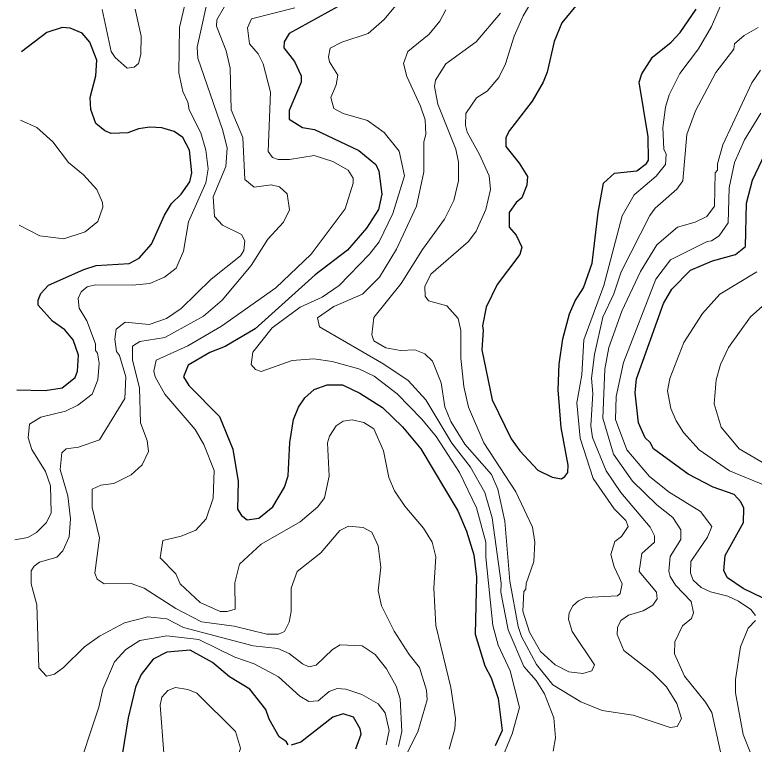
# Model space of a CAD drawing. Extents: x 673.3 to 698.5, y 6984.3 to 7012.3.
# Drawn here: x 673.529 to 674.672, y 7003.266 to 7004.395 of the extents above; entities that cross this region are included whole.
import ezdxf

# ---------------------------------------------------------------- set-up
doc = ezdxf.new("R2010")
doc.units = 0
doc.header["$LTSCALE"] = 0.032
doc.layers.add('1', color=7, linetype='Continuous', lineweight=25)
doc.layers.add('2', color=7, linetype='Continuous', lineweight=13)

msp = doc.modelspace()

# ---------------------------------------------------------------- linework, layer by layer
at = {"layer": '1'}
for points in [[(674.4038, 7004.4177), (674.3749, 7004.3824), (674.3627, 7004.3535), (674.352, 7004.3058), (674.3461, 7004.2906), (674.329, 7004.2613), (674.294, 7004.2157), (674.2883, 7004.2051), (674.2881, 7004.1909), (674.3089, 7004.1652), (674.3218, 7004.1447), (674.3208, 7004.131), (674.3128, 7004.1114), (674.3039, 7004.1043), (674.2933, 7004.0889), (674.2934, 7004.0662), (674.3042, 7004.0541), (674.3128, 7004.0351), (674.3096, 7004.024), (674.2749, 7003.9774), (674.2576, 7003.9426), (674.2518, 7003.9134), (674.2533, 7003.907), (674.251, 7003.8763), (674.2671, 7003.7994), (674.2966, 7003.739), (674.31, 7003.7202), (674.3376, 7003.6906), (674.3597, 7003.6795), (674.374, 7003.6771), (674.3795, 7003.6807), (674.3841, 7003.687), (674.3844, 7003.698), (674.3739, 7003.7566), (674.3691, 7003.8146), (674.3706, 7003.8541), (674.3764, 7003.8937), (674.3868, 7003.9322), (674.3953, 7003.9524), (674.4084, 7003.9723), (674.4219, 7004.0107), (674.4309, 7004.0889), (674.439, 7004.1342), (674.4562, 7004.1498), (674.4906, 7004.1535), (674.5058, 7004.1647), (674.509, 7004.1699), (674.5083, 7004.2059), (674.4945, 7004.2908), (674.4985, 7004.3037), (674.5152, 7004.3295), (674.5439, 7004.3525), (674.5579, 7004.3674), (674.5824, 7004.4033)], [(674.0275, 7004.4072), (673.9529, 7004.3657), (673.9452, 7004.353), (673.9447, 7004.3438), (673.961, 7004.3226), (673.9716, 7004.3004), (673.9713, 7004.2908), (673.9529, 7004.2469), (673.9532, 7004.2334), (673.9737, 7004.2202), (673.9922, 7004.2175), (674.0606, 7004.1848), (674.0871, 7004.163), (674.0916, 7004.1527), (674.0961, 7004.1175), (674.0911, 7004.0936), (674.0727, 7004.0648), (674.043, 7004.0308), (673.9934, 7003.9926), (673.9005, 7003.9088), (673.8542, 7003.8818), (673.8304, 7003.8722), (673.7968, 7003.8528), (673.7894, 7003.8348), (673.7979, 7003.8211), (673.8454, 7003.7734), (673.866, 7003.7228), (673.8739, 7003.6727), (673.8731, 7003.6298), (673.8794, 7003.6201), (673.8879, 7003.6135), (673.9058, 7003.616), (673.9276, 7003.6338), (673.9455, 7003.6639), (673.9512, 7003.6817), (673.9538, 7003.733), (673.9596, 7003.7687), (673.9673, 7003.788), (673.9774, 7003.8022), (673.9917, 7003.8154), (674.0119, 7003.8226), (674.0357, 7003.8224), (674.0623, 7003.8094), (674.0972, 7003.7872), (674.1285, 7003.7576), (674.1565, 7003.7236), (674.2138, 7003.6274), (674.2271, 7003.5961), (674.2387, 7003.5595)], [(673.5317, 7003.8147), (673.5757, 7003.8137), (673.602, 7003.8176), (673.6219, 7003.8338), (673.6255, 7003.8435), (673.6271, 7003.8682), (673.6189, 7003.8918), (673.6057, 7003.9075), (673.5867, 7003.9207), (673.5647, 7003.9454), (673.5646, 7003.9535), (673.5687, 7003.9638), (673.5809, 7003.9766), (673.6355, 7004.001), (673.6545, 7004.0068), (673.7053, 7004.01), (673.7207, 7004.0181), (673.7402, 7004.0398), (673.7602, 7004.0849), (673.7708, 7004.103), (673.7857, 7004.1172), (673.7994, 7004.1365), (673.8022, 7004.1505), (673.7988, 7004.1853), (673.7886, 7004.2049), (673.7753, 7004.2143), (673.7558, 7004.22), (673.7376, 7004.2208), (673.7199, 7004.2184), (673.7036, 7004.212), (673.6776, 7004.2111), (673.6678, 7004.2152), (673.654, 7004.2266), (673.6459, 7004.2485), (673.6451, 7004.2667), (673.654, 7004.3006), (673.6555, 7004.3245), (673.6444, 7004.3525), (673.6328, 7004.3664), (673.6141, 7004.3739), (673.6017, 7004.3754), (673.578, 7004.3672), (673.539, 7004.3374)], [(674.701, 7003.4849), (674.6551, 7003.5075), (674.6311, 7003.524), (674.6256, 7003.5346), (674.6273, 7003.5582), (674.6557, 7003.6096), (674.6565, 7003.6317), (674.6517, 7003.6416), (674.6413, 7003.6526), (674.6089, 7003.664), (674.5704, 7003.684), (674.5163, 7003.7235), (674.5115, 7003.733), (674.5038, 7003.7404), (674.4936, 7003.7634), (674.4881, 7003.8102), (674.4903, 7003.8315), (674.532, 7003.9482), (674.5451, 7003.9703), (674.5736, 7003.9996), (674.6076, 7004.014), (674.6434, 7004.0238), (674.6587, 7004.0366), (674.6605, 7004.1033), (674.6695, 7004.1391), (674.6941, 7004.1902)], [(674.2387, 7003.5595), (674.2428, 7003.5256), (674.2407, 7003.4368), (674.2556, 7003.3877), (674.2655, 7003.3693), (674.2764, 7003.337), (674.2827, 7003.2879), (674.2717, 7003.2641)], [(673.9515, 7003.2655), (673.9483, 7003.2706), (673.9376, 7003.2778), (673.9221, 7003.3052), (673.917, 7003.3201), (673.8919, 7003.3518), (673.8606, 7003.3706), (673.8345, 7003.3928), (673.7996, 7003.4118), (673.7639, 7003.4089), (673.7426, 7003.3981), (673.7242, 7003.3741), (673.7152, 7003.3546), (673.7037, 7003.3074), (673.6915, 7003.2308)], [(674.0559, 7003.2593), (674.0643, 7003.282), (674.063, 7003.2904), (674.0525, 7003.3083), (674.0367, 7003.3136), (674.0207, 7003.3083), (673.9711, 7003.2698), (673.9562, 7003.2648)]]:
    msp.add_lwpolyline(points, dxfattribs=at)
at = {"layer": '2'}
for points in [[(673.8317, 7004.4406), (673.8104, 7004.3449), (673.8118, 7004.3278), (673.8503, 7004.2156), (673.8568, 7004.1887), (673.8552, 7004.1603), (673.8356, 7004.1133), (673.8376, 7004.0828), (673.85, 7004.0696), (673.8791, 7004.0551), (673.8845, 7004.0452), (673.8828, 7004.0304), (673.8777, 7004.0219), (673.8321, 7003.986), (673.7859, 7003.9407), (673.7632, 7003.9249), (673.7365, 7003.9155), (673.699, 7003.9195), (673.6851, 7003.9086), (673.6834, 7003.8929), (673.6859, 7003.8742), (673.6906, 7003.8675), (673.7002, 7003.8349), (673.6987, 7003.801), (673.6597, 7003.7371), (673.627, 7003.7257), (673.6078, 7003.7232), (673.6011, 7003.7171), (673.5987, 7003.6914), (673.6108, 7003.6508), (673.6148, 7003.6152), (673.6124, 7003.5873), (673.6027, 7003.5655), (673.5933, 7003.5558), (673.5669, 7003.5481), (673.5584, 7003.542), (673.5539, 7003.5345), (673.5538, 7003.5143), (673.5627, 7003.482), (673.5656, 7003.3844), (673.5775, 7003.3716), (673.5899, 7003.3748), (673.6041, 7003.385), (673.6361, 7003.4172), (673.6597, 7003.4336), (673.6982, 7003.4542), (673.7343, 7003.4634), (673.7637, 7003.4602), (673.7893, 7003.4468), (673.8972, 7003.4187), (673.9352, 7003.4147), (673.9529, 7003.407), (673.9735, 7003.3906), (673.9835, 7003.3863), (673.9946, 7003.3887), (674.0202, 7003.4128), (674.0319, 7003.4201), (674.0658, 7003.4188), (674.086, 7003.4051), (674.1035, 7003.3828), (674.1184, 7003.3561), (674.1246, 7003.3364), (674.1271, 7003.2859), (674.1222, 7003.2631)], [(674.3395, 7004.4357), (674.3151, 7004.3932), (674.3012, 7004.3616), (674.2878, 7004.3192), (674.2773, 7004.298), (674.2594, 7004.2765), (674.2426, 7004.2662), (674.2265, 7004.2422), (674.2257, 7004.2238), (674.2281, 7004.2131), (674.2475, 7004.1788), (674.2623, 7004.1455), (674.2646, 7004.1248), (674.2574, 7004.0938), (674.2421, 7004.0599), (674.2302, 7004.044), (674.1722, 7003.9938), (674.163, 7003.9746), (674.1631, 7003.9593), (674.1685, 7003.9523), (674.1967, 7003.9444), (674.2143, 7003.9249), (674.2183, 7003.9065), (674.2184, 7003.8634), (674.2231, 7003.8197), (674.2305, 7003.7876), (674.254, 7003.7325), (674.3034, 7003.6567), (674.3295, 7003.6023), (674.3332, 7003.5791), (674.3315, 7003.5492), (674.3194, 7003.5153), (674.3192, 7003.5065), (674.3161, 7003.5029), (674.3145, 7003.4723), (674.3246, 7003.4396), (674.3419, 7003.41), (674.3643, 7003.389), (674.3856, 7003.3785), (674.4073, 7003.3756), (674.4212, 7003.3799), (674.4251, 7003.389), (674.3908, 7003.4409), (674.3853, 7003.4597), (674.3861, 7003.4697), (674.3919, 7003.4806), (674.4006, 7003.4885), (674.4121, 7003.4935), (674.4609, 7003.4961), (674.4651, 7003.4996), (674.4683, 7003.5147), (674.4559, 7003.5407), (674.4505, 7003.56), (674.4566, 7003.5801), (674.467, 7003.5876), (674.4774, 7003.6032), (674.4735, 7003.6124), (674.4559, 7003.6307), (674.4233, 7003.6775), (674.4033, 7003.74), (674.3977, 7003.7945), (674.4056, 7003.8381), (674.409, 7003.8921), (674.4399, 7003.9758), (674.4683, 7004.0837), (674.4868, 7004.1164), (674.5208, 7004.1453), (674.5353, 7004.1633), (674.536, 7004.1793), (674.5327, 7004.1867), (674.5311, 7004.2204), (674.5351, 7004.2518), (674.5407, 7004.271), (674.5573, 7004.3042), (674.586, 7004.3419), (674.6065, 7004.3766), (674.6213, 7004.4111)], [(673.5285, 7003.5825), (673.5486, 7003.5864), (673.5622, 7003.5939), (673.5778, 7003.6095), (673.5847, 7003.6245), (673.5839, 7003.6659), (673.5758, 7003.6882), (673.5547, 7003.7222), (673.549, 7003.7403), (673.5515, 7003.7614), (673.5689, 7003.7723), (673.6072, 7003.7815), (673.6258, 7003.791), (673.6484, 7003.8081), (673.6572, 7003.83), (673.6588, 7003.856), (673.6564, 7003.8712), (673.6532, 7003.8756), (673.6531, 7003.8858), (673.64, 7003.9214), (673.628, 7003.9412), (673.6263, 7003.9558), (673.631, 7003.9665), (673.6403, 7003.974), (673.6533, 7003.9773), (673.71, 7003.9765), (673.7372, 7003.9791), (673.7603, 7003.989), (673.7779, 7004.0029), (673.7893, 7004.0292), (673.7974, 7004.0745), (673.8241, 7004.1348), (673.8275, 7004.1564), (673.8241, 7004.1853), (673.8162, 7004.2122), (673.7981, 7004.2478), (673.7963, 7004.2594), (673.7883, 7004.2762), (673.7822, 7004.3052), (673.7835, 7004.3749), (673.7925, 7004.4148)], [(674.2786, 7003.2362), (674.298, 7003.2825), (674.3094, 7003.3234), (674.295, 7003.3798), (674.2764, 7003.4199), (674.2681, 7003.4501), (674.257, 7003.5558), (674.2574, 7003.5788), (674.2429, 7003.6322), (674.2166, 7003.6869), (674.1806, 7003.7423), (674.1582, 7003.7695), (674.1201, 7003.8085), (674.0845, 7003.8359), (674.0609, 7003.847), (674.0193, 7003.8585), (673.991, 7003.8625), (673.9574, 7003.86), (673.9096, 7003.8431), (673.9009, 7003.8462), (673.8943, 7003.8539), (673.8969, 7003.8727), (673.9265, 7003.9103), (673.9702, 7003.9425), (674.0041, 7003.958), (674.0305, 7003.976), (674.0774, 7004.0243), (674.0923, 7004.0436), (674.1133, 7004.0876), (674.1312, 7004.1459), (674.1229, 7004.1837), (674.0997, 7004.2125), (674.0739, 7004.2315), (674.0367, 7004.242), (674.0218, 7004.2498), (674.0172, 7004.2669), (674.0254, 7004.2863), (674.0284, 7004.3014), (674.0156, 7004.3221), (674.014, 7004.3296), (674.0166, 7004.3431), (674.0342, 7004.3527), (674.0753, 7004.366), (674.0999, 7004.3874), (674.1202, 7004.412)], [(674.1053, 7003.1921), (674.1519, 7003.2854), (674.1663, 7003.3352), (674.1653, 7003.3501), (674.1548, 7003.3849), (674.1384, 7003.4051), (674.1154, 7003.4412), (674.0959, 7003.4804), (674.0905, 7003.5039), (674.0946, 7003.5405), (674.0907, 7003.5732), (674.0806, 7003.5945), (674.0672, 7003.6018), (674.0449, 7003.6035), (674.0311, 7003.597), (674.002, 7003.5623), (673.9651, 7003.5335), (673.9562, 7003.5077), (673.9561, 7003.4716), (673.953, 7003.4553), (673.9455, 7003.4409), (673.9362, 7003.4365), (673.9186, 7003.4365), (673.8679, 7003.4488), (673.8171, 7003.456), (673.7777, 7003.4764), (673.7288, 7003.508), (673.7087, 7003.5149), (673.6666, 7003.5147), (673.6557, 7003.5216), (673.6524, 7003.5312), (673.6596, 7003.5856), (673.6483, 7003.6325), (673.6482, 7003.661), (673.6616, 7003.667), (673.6818, 7003.6698), (673.7086, 7003.683), (673.7253, 7003.6984), (673.7354, 7003.7193), (673.7331, 7003.7365), (673.7232, 7003.7634), (673.7215, 7003.8172), (673.7104, 7003.861), (673.7104, 7003.8822), (673.7218, 7003.8893), (673.7604, 7003.8958), (673.8206, 7003.9288), (673.8492, 7003.9535), (673.8944, 7004.0069), (673.9199, 7004.0478), (673.9442, 7004.074), (673.9536, 7004.0933), (673.9501, 7004.1178), (673.9378, 7004.1286), (673.925, 7004.132), (673.8987, 7004.1281), (673.8843, 7004.1401), (673.8811, 7004.2048), (673.8631, 7004.248), (673.8616, 7004.312), (673.8557, 7004.3388), (673.8405, 7004.3773), (673.8413, 7004.387), (673.8529, 7004.4074)], [(673.7149, 7004.4035), (673.724, 7004.3616), (673.7234, 7004.3333), (673.7199, 7004.3196), (673.7132, 7004.3139), (673.7023, 7004.3121), (673.6837, 7004.3289), (673.6778, 7004.3381), (673.6638, 7004.4029)], [(673.9616, 7004.4058), (673.8946, 7004.3887), (673.8887, 7004.3746), (673.8917, 7004.35), (673.9052, 7004.3346), (673.9129, 7004.3187), (673.9242, 7004.2753), (673.9206, 7004.1831), (673.9274, 7004.174), (673.936, 7004.171), (673.9534, 7004.171), (673.9914, 7004.1769), (674.0207, 7004.1681), (674.044, 7004.1547), (674.0519, 7004.1423), (674.0522, 7004.1346), (674.0394, 7004.0945), (673.987, 7004.0245), (673.9323, 7003.9722), (673.8484, 7003.9132), (673.7963, 7003.8827), (673.7474, 7003.8603), (673.7436, 7003.8436), (673.7455, 7003.8348), (673.7606, 7003.8078), (673.8074, 7003.7535), (673.8211, 7003.7303), (673.8371, 7003.6901), (673.8354, 7003.6469), (673.8243, 7003.6152), (673.8087, 7003.5975), (673.7858, 7003.5882), (673.7576, 7003.5814), (673.7534, 7003.555), (673.7777, 7003.5302), (673.7845, 7003.5145), (673.8154, 7003.4857), (673.8463, 7003.4717), (673.8571, 7003.4716), (673.8694, 7003.4754), (673.8688, 7003.516), (673.876, 7003.545), (673.9096, 7003.5758), (673.9702, 7003.6107), (673.9974, 7003.6334), (674.0074, 7003.6477), (674.0146, 7003.681), (674.0124, 7003.7327), (674.0153, 7003.7431), (674.0255, 7003.759), (674.0365, 7003.7662), (674.0504, 7003.768), (674.0685, 7003.7639), (674.0837, 7003.7543), (674.0988, 7003.7202), (674.1071, 7003.679), (674.1159, 7003.6584)], [(674.1951, 7004.4027), (674.1861, 7004.3848), (674.1695, 7004.365), (674.1363, 7004.3378), (674.1299, 7004.3193), (674.1351, 7004.2993), (674.1563, 7004.2537), (674.1631, 7004.2322), (674.1646, 7004.2098), (674.1614, 7004.1982), (674.1613, 7004.1521), (674.1499, 7004.0988), (674.1191, 7004.0322), (674.0925, 7003.989), (674.0666, 7003.9625), (674.0223, 7003.9436), (673.997, 7003.9258), (673.9999, 7003.912), (674.0994, 7003.8543), (674.1372, 7003.8289), (674.1643, 7003.7993), (674.2046, 7003.7323), (674.2334, 7003.6949), (674.2558, 7003.6556), (674.2672, 7003.6166), (674.281, 7003.5156), (674.2803, 7003.5017), (674.2919, 7003.4433), (674.3159, 7003.3865), (674.3348, 7003.3649), (674.3478, 7003.3445), (674.3624, 7003.3071), (674.365, 7003.2762), (674.3615, 7003.2557)], [(674.1025, 7003.8798), (674.0839, 7003.8904), (674.0808, 7003.8995), (674.084, 7003.9267), (674.1262, 7003.9791), (674.1593, 7004.0319), (674.1933, 7004.0786), (674.2077, 7004.1073), (674.215, 7004.1382), (674.215, 7004.1668), (674.2109, 7004.1869), (674.1829, 7004.2566), (674.1777, 7004.284), (674.1791, 7004.2936), (674.1952, 7004.3187), (674.2423, 7004.3531), (674.2797, 7004.3974)], [(674.6785, 7004.3752), (674.6568, 7004.3627), (674.6421, 7004.3497), (674.6406, 7004.3414), (674.6128, 7004.3056), (674.5813, 7004.2462), (674.5683, 7004.2098), (674.562, 7004.1379), (674.5524, 7004.125), (674.5191, 7004.0957), (674.5108, 7004.0841), (674.4666, 7003.9974), (674.4552, 7003.9632), (674.438, 7003.9269), (674.4252, 7003.8694), (674.4204, 7003.8329), (674.4227, 7003.8092), (674.4195, 7003.7587), (674.4221, 7003.741), (674.4433, 7003.6896), (674.4658, 7003.6559), (674.5113, 7003.6022), (674.518, 7003.589), (674.5179, 7003.5792), (674.4984, 7003.5617), (674.4945, 7003.5338), (674.5211, 7003.5017), (674.522, 7003.4915), (674.5157, 7003.4817), (674.5005, 7003.4727), (674.478, 7003.4661), (674.4662, 7003.4579), (674.461, 7003.4469), (674.4603, 7003.4362), (674.4706, 7003.4115), (674.5151, 7003.3769), (674.5365, 7003.3554), (674.5525, 7003.3293), (674.5601, 7003.3062), (674.5533, 7003.2936), (674.5422, 7003.2925), (674.4852, 7003.3112), (674.4371, 7003.3188), (674.4041, 7003.3319), (674.3606, 7003.3581), (674.3358, 7003.3899), (674.3124, 7003.4332), (674.3072, 7003.4485), (674.2941, 7003.5185), (674.2867, 7003.6117), (674.2759, 7003.6612), (674.266, 7003.6839), (674.2248, 7003.7306), (674.203, 7003.7659), (674.1938, 7003.7883), (674.188, 7003.8257), (674.1745, 7003.8589), (674.1629, 7003.8705), (674.1471, 7003.8763), (674.1252, 7003.8756), (674.1025, 7003.8798)], [(674.6304, 7003.2077), (674.6067, 7003.3155), (674.5972, 7003.3313), (674.5646, 7003.3716), (674.549, 7003.4065), (674.5498, 7003.4247), (674.5616, 7003.4498), (674.5755, 7003.4608), (674.5782, 7003.4698), (674.5749, 7003.4871), (674.5507, 7003.5126), (674.5421, 7003.5259), (674.5401, 7003.5342), (674.5425, 7003.5568), (674.5588, 7003.583), (674.5587, 7003.5983), (674.5466, 7003.6171), (674.5217, 7003.6366), (674.4841, 7003.6734), (674.4548, 7003.7153), (674.4383, 7003.771), (674.4415, 7003.8465), (674.4475, 7003.8799), (674.4678, 7003.9364), (674.4967, 7003.9975), (674.5215, 7004.0387), (674.5539, 7004.0661), (674.5811, 7004.0739), (674.599, 7004.0827), (674.6107, 7004.0989), (674.6117, 7004.1505), (674.6157, 7004.1544), (674.6158, 7004.1643), (674.624, 7004.1937), (674.6688, 7004.2895), (674.682, 7004.3091)], [(674.6826, 7004.2428), (674.6574, 7004.2016), (674.642, 7004.1661), (674.6337, 7004.1271), (674.632, 7004.073), (674.6182, 7004.053), (674.6063, 7004.0452), (674.5995, 7004.0441), (674.5426, 7004.0156), (674.5203, 7003.986), (674.4704, 7003.8571), (674.4586, 7003.8042), (674.4578, 7003.7687), (674.4752, 7003.7219), (674.5104, 7003.6804), (674.5406, 7003.6566), (674.5895, 7003.6265), (674.6066, 7003.6033), (674.6, 7003.5867), (674.5742, 7003.5493), (674.5736, 7003.531), (674.5779, 7003.52), (674.5905, 7003.5091), (674.6049, 7003.5022), (674.6317, 7003.4953), (674.6483, 7003.4878), (674.667, 7003.4748), (674.6741, 7003.4654)], [(673.5375, 7004.2318), (673.5627, 7004.2206), (673.5875, 7004.1985), (673.6116, 7004.1664), (673.6347, 7004.1472), (673.6553, 7004.1248), (673.6643, 7004.1042), (673.6646, 7004.0973), (673.6572, 7004.0753), (673.6372, 7004.0589), (673.6046, 7004.0482), (673.5674, 7004.0529), (673.5353, 7004.0694)], [(674.6891, 7003.6669), (674.6343, 7003.6895), (674.587, 7003.7219), (674.5628, 7003.7484), (674.5514, 7003.7666), (674.5436, 7003.7859), (674.5384, 7003.8133), (674.5417, 7003.8322), (674.5634, 7003.888), (674.5924, 7003.9328), (674.6193, 7003.9627), (674.6763, 7003.9971)], [(674.7205, 7003.9757), (674.6666, 7003.9278), (674.6327, 7003.8802), (674.6204, 7003.8538), (674.6133, 7003.8299), (674.6104, 7003.7928), (674.6214, 7003.7567), (674.649, 7003.7233), (674.7011, 7003.6928)], [(674.1159, 7003.6584), (674.132, 7003.6345), (674.1605, 7003.6009), (674.1741, 7003.5792), (674.18, 7003.5563), (674.1768, 7003.508), (674.1797, 7003.4499), (674.2029, 7003.354), (674.2103, 7003.306), (674.2092, 7003.2902), (674.2007, 7003.2589)], [(674.6742, 7003.4578), (674.6632, 7003.446), (674.6509, 7003.4169), (674.6435, 7003.3667), (674.6435, 7003.3459), (674.6552, 7003.2817), (674.6664, 7003.2531)], [(674.1032, 7003.2657), (674.1076, 7003.2876), (674.1015, 7003.3148), (674.0904, 7003.3291), (674.0655, 7003.3436), (674.0408, 7003.3518), (674.0272, 7003.3527), (674.0147, 7003.3478), (673.9979, 7003.3338), (673.9836, 7003.3325), (673.9692, 7003.3406), (673.9366, 7003.3706), (673.8986, 7003.3908), (673.8689, 7003.4012), (673.8131, 7003.4283), (673.7639, 7003.4341), (673.7218, 7003.4268), (673.7003, 7003.4131), (673.6828, 7003.394), (673.6647, 7003.3518), (673.6585, 7003.324), (673.6217, 7003.2132)]]:
    msp.add_lwpolyline(points, dxfattribs=at)
msp.add_lwpolyline([(673.7896, 7003.1585), (673.8093, 7003.1806), (673.8594, 7003.2193), (673.8721, 7003.2401), (673.8779, 7003.2605), (673.8697, 7003.2859), (673.8101, 7003.3454), (673.796, 7003.3512), (673.7769, 7003.3543), (673.7655, 7003.3494), (673.756, 7003.3391), (673.7534, 7003.3269), (673.7591, 7003.2525), (673.753, 7003.2231), (673.7359, 7003.1877), (673.6998, 7003.1486), (673.6964, 7003.1391), (673.6975, 7003.117), (673.7055, 7003.1125), (673.7291, 7003.1117), (673.7473, 7003.1157), (673.7733, 7003.1472)], close=True, dxfattribs=at)

doc.saveas('drawing.dxf')
